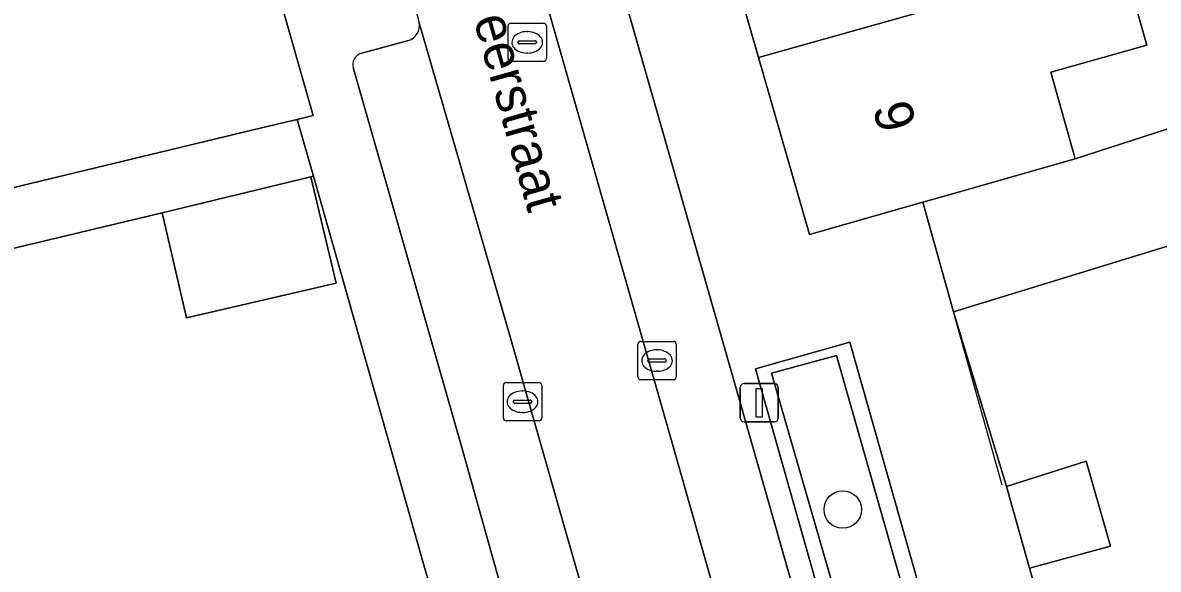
# Model space of a CAD drawing. Extents: x 159716 to 160783, y 383290 to 384031.
# Drawn here: x 160234.64 to 160264.28, y 383600.11 to 383614.38 of the extents above; entities that cross this region are included whole.
import ezdxf

# ---------------------------------------------------------------- set-up
doc = ezdxf.new("R2010")
doc.units = 0
for name, color, linetype in [('IMGEO_Boom', 7, 'Continuous'), ('IMGEO_Erf', 7, 'Continuous'), ('IMGEO_Groenvoorziening', 7, 'Continuous'), ('IMGEO_Kolk', 7, 'Continuous'), ('IMGEO_Lichtmast', 7, 'Continuous'), ('IMGEO_Muur', 7, 'Continuous'), ('IMGEO_Openbare_ruimte_label', 7, 'Continuous'), ('IMGEO_Pand', 7, 'Continuous'), ('IMGEO_Pand_nummerreeks', 7, 'Continuous'), ('IMGEO_Parkeervlak_open', 7, 'Continuous'), ('IMGEO_Rijbaan_lokaal_open', 7, 'Continuous'), ('IMGEO_Rioolput', 7, 'Continuous'), ('IMGEO_Voetpad_open', 7, 'Continuous')]:
    doc.layers.add(name, color=color, linetype=linetype)

msp = doc.modelspace()

# ---------------------------------------------------------------- linework, layer by layer
at = {"layer": 'IMGEO_Boom'}
msp.add_circle((160256.047, 383601.671), 0.489, dxfattribs=at)
at = {"layer": 'IMGEO_Erf'}
for points in [[(160244.866, 383601.082), (160242.228, 383610.369), (160242.159, 383610.352), (160242.823, 383607.579), (160238.914, 383606.677), (160238.281, 383609.417), (160232.835, 383608.117), (160233.645, 383605.258), (160229.773, 383604.335), (160228.842, 383604.113), (160225.986, 383603.432), (160225.188, 383606.295), (160223.202, 383605.83), (160221.809, 383605.504), (160222.569, 383602.602), (160218.641, 383601.657), (160214.916, 383600.762), (160214.179, 383603.669), (160210.697, 383602.852), (160211.443, 383599.884), (160207.498, 383598.933), (160206.832, 383601.915), (160202.466, 383600.856), (160196.924, 383643.324)], [(160263.323, 383616.134), (160263.983, 383613.789), (160261.483, 383613.085), (160262.112, 383610.827), (160266.661, 383612.293), (160266.802, 383611.866), (160267.014, 383611.937), (160268.254, 383612.347), (160279.389, 383616.03)], [(160265.403, 383608.814), (160258.939, 383606.835), (160260.319, 383602.27), (160262.4, 383602.938), (160263.038, 383600.712), (160260.921, 383600.141), (160261.887, 383596.76), (160264.491, 383597.546)], [(160249.638, 383584.324), (160246.837, 383594.126), (160244.866, 383601.082)]]:
    msp.add_lwpolyline(points, dxfattribs=at)
at = {"layer": 'IMGEO_Groenvoorziening'}
for points in [[(160238.442, 383625.195), (160234.9, 383618.123), (160229.71, 383614.17), (160227.518, 383613.686), (160228.826, 383608.739), (160230.749, 383609.201), (160240.868, 383611.63), (160241.805, 383611.855), (160242.222, 383611.955)], [(160256.235, 383606.044), (160253.768, 383605.344), (160255.348, 383599.781), (160258.846, 383587.657), (160261.249, 383588.337)], [(160255.882, 383605.694), (160254.184, 383605.233), (160259.162, 383588.008), (160260.779, 383588.493)], [(160254.184, 383605.233), (160255.882, 383605.694), (160260.779, 383588.493), (160259.162, 383588.008)]]:
    msp.add_lwpolyline(points, close=True, dxfattribs=at)
at = {"layer": 'IMGEO_Kolk'}
for p, q in [((160250.697, 383605.133), (160250.697, 383605.985)), ((160250.772, 383606.059), (160251.624, 383606.059)), ((160251.698, 383605.985), (160251.698, 383605.133)), ((160251.185, 383605.839), (160251.21, 383605.839)), ((160250.956, 383605.553), (160250.956, 383605.565)), ((160251.394, 383605.516), (160250.996, 383605.516)), ((160250.999, 383605.602), (160251.397, 383605.602)), ((160251.44, 383605.565), (160251.44, 383605.553)), ((160251.624, 383605.059), (160250.772, 383605.059)), ((160251.208, 383605.279), (160251.183, 383605.279)), ((160247.185, 383604.06), (160247.185, 383604.912)), ((160247.26, 383604.986), (160248.112, 383604.986)), ((160247.673, 383604.766), (160247.698, 383604.766)), ((160248.186, 383604.912), (160248.186, 383604.06)), ((160247.444, 383604.48), (160247.444, 383604.492)), ((160247.882, 383604.443), (160247.484, 383604.443)), ((160247.487, 383604.529), (160247.885, 383604.529)), ((160247.928, 383604.492), (160247.928, 383604.48)), ((160247.696, 383604.206), (160247.671, 383604.206)), ((160248.112, 383603.986), (160247.26, 383603.986))]:
    msp.add_line(p, q, dxfattribs=at)
for points in [[(160250.697, 383605.133), (160250.697, 383605.985)], [(160250.772, 383606.059), (160251.624, 383606.059)], [(160251.698, 383605.985), (160251.698, 383605.133)], [(160251.624, 383605.059), (160250.772, 383605.059)], [(160247.185, 383604.06), (160247.185, 383604.912)], [(160247.26, 383604.986), (160248.112, 383604.986)], [(160248.186, 383604.912), (160248.186, 383604.06)], [(160248.112, 383603.986), (160247.26, 383603.986)]]:
    msp.add_lwpolyline(points, dxfattribs=at)
for centre, radius, start, end in [((160250.774, 383605.983), 0.0765, 91.552, 178.448), ((160250.774, 383605.983), 0.0765, 91.552, 178.448), ((160251.622, 383605.983), 0.0765, 1.552, 88.448), ((160251.622, 383605.983), 0.0765, 1.552, 88.448), ((160250.996, 383605.562), 0.0403, 85.8775, 175.7526), ((160250.993, 383605.552), 0.0366, 178.938, 274.7102), ((160251.397, 383605.559), 0.043, 264.8664, 352.4533), ((160251.401, 383605.564), 0.0386, 1.7309, 96.639), ((160250.774, 383605.135), 0.0765, 181.552, 268.448), ((160250.774, 383605.135), 0.0765, 181.552, 268.448), ((160251.622, 383605.135), 0.0765, 271.552, 358.448), ((160251.622, 383605.135), 0.0765, 271.552, 358.448), ((160247.262, 383604.91), 0.0765, 91.552, 178.448), ((160247.262, 383604.91), 0.0765, 91.552, 178.448), ((160248.11, 383604.91), 0.0765, 1.552, 88.448), ((160248.11, 383604.91), 0.0765, 1.552, 88.448), ((160247.484, 383604.489), 0.0403, 85.8775, 175.7526), ((160247.481, 383604.479), 0.0366, 178.938, 274.7102), ((160247.885, 383604.486), 0.043, 264.8664, 352.4533), ((160247.889, 383604.491), 0.0386, 1.7309, 96.639), ((160247.262, 383604.062), 0.0765, 181.552, 268.448), ((160247.262, 383604.062), 0.0765, 181.552, 268.448), ((160248.11, 383604.062), 0.0765, 271.552, 358.448), ((160248.11, 383604.062), 0.0765, 271.552, 358.448)]:
    msp.add_arc(centre, radius, start, end, dxfattribs=at)
for centre, major_axis, ratio, start_param, end_param in [((160251.184, 383605.559), (-0.387, 0.002), 0.722429, 4.712389, 7.853982), ((160251.209, 383605.559), (-0.39, 0.002), 0.717154, 1.570796, 4.712389), ((160247.672, 383604.486), (-0.387, 0.002), 0.722429, 4.712389, 7.853982), ((160247.697, 383604.486), (-0.39, 0.002), 0.717154, 1.570796, 4.712389)]:
    msp.add_ellipse(centre, major_axis=major_axis, ratio=ratio, start_param=start_param, end_param=end_param, dxfattribs=at)
at = {"layer": 'IMGEO_Lichtmast'}
for p, q in [((160253.37, 383604.059), (160253.37, 383604.859)), ((160253.37, 383604.859), (160253.37, 383604.059)), ((160253.47, 383604.959), (160254.26, 383604.959)), ((160254.26, 383604.959), (160253.47, 383604.959)), ((160254.36, 383604.859), (160254.36, 383604.059)), ((160254.36, 383604.059), (160254.36, 383604.859)), ((160254.26, 383603.959), (160253.47, 383603.959)), ((160253.47, 383603.959), (160254.26, 383603.959))]:
    msp.add_line(p, q, dxfattribs=at)
msp.add_lwpolyline([(160253.79, 383604.834), (160253.94, 383604.834), (160253.94, 383604.084), (160253.79, 383604.084), (160253.79, 383604.834)], dxfattribs=at)
for centre, start, end in [((160253.47, 383604.859), 90, 180), ((160253.47, 383604.859), 90, 180), ((160254.26, 383604.859), 0, 90), ((160254.26, 383604.859), 360, 90), ((160253.47, 383604.059), 180, 270), ((160253.47, 383604.059), 180, 270), ((160254.26, 383604.059), 270, 0), ((160254.26, 383604.059), 270, 0)]:
    msp.add_arc(centre, 0.1, start, end, dxfattribs=at)
at = {"layer": 'IMGEO_Muur'}
msp.add_lwpolyline([(160260.212, 383602.31), (160258.939, 383606.835)], dxfattribs=at)
at = {"layer": 'IMGEO_Pand'}
for points in [[(160262.675, 383618.433), (160260.101, 383617.707), (160259.552, 383619.655), (160259.532, 383619.724), (160259.257, 383619.647), (160252.612, 383617.776), (160253.849, 383613.466), (160263.181, 383616.094), (160263.323, 383616.134)], [(160261.483, 383613.085), (160263.983, 383613.789), (160263.323, 383616.134), (160263.181, 383616.094), (160253.849, 383613.466), (160255.175, 383608.85), (160258.134, 383609.693), (160258.853, 383609.898), (160262.112, 383610.827)], [(160242.159, 383610.352), (160238.281, 383609.417), (160238.914, 383606.677), (160242.823, 383607.579)], [(160262.4, 383602.938), (160260.319, 383602.27), (160260.921, 383600.141), (160263.038, 383600.712)]]:
    msp.add_lwpolyline(points, close=True, dxfattribs=at)
at = {"layer": 'IMGEO_Parkeervlak_open'}
for points in [[(160243.885, 383630.351), (160244.978, 383626.728), (160245.86, 383623.489), (160251.53, 383603.625), (160256.367, 383586.618)], [(160245.99, 383630.302), (160247.936, 383623.46), (160252.983, 383605.807), (160256.641, 383592.996), (160258.124, 383587.802), (160258.846, 383587.657), (160255.348, 383599.781), (160253.768, 383605.344), (160256.235, 383606.044), (160261.249, 383588.337), (160264.072, 383589.089), (160262.173, 383595.776), (160261.887, 383596.76), (160260.921, 383600.141), (160260.319, 383602.27), (160258.939, 383606.835), (160258.134, 383609.693), (160255.175, 383608.85), (160253.849, 383613.466), (160252.612, 383617.776), (160251.374, 383622.085), (160250.137, 383626.395)], [(160258.124, 383587.802), (160256.641, 383592.996), (160252.983, 383605.807), (160247.936, 383623.46)], [(160247.348, 383606.238), (160244.986, 383614.377)], [(160244.708, 383613.913), (160243.459, 383613.571)], [(160243.265, 383613.205), (160246.087, 383603.351), (160246.93, 383600.34), (160247.915, 383596.865)], [(160250.043, 383596.816), (160248.793, 383601.177), (160247.348, 383606.238)]]:
    msp.add_lwpolyline(points, dxfattribs=at)
for centre, radius, start, end in [((160244.585, 383614.302), 0.408, 287.4971, 10.6481), ((160243.552, 383613.287), 0.298, 108.0898, 196.0581)]:
    msp.add_arc(centre, radius, start, end, dxfattribs=at)
at = {"layer": 'IMGEO_Rijbaan_lokaal_open'}
for points in [[(160233.141, 383645.332), (160236.476, 383632.08), (160237.374, 383628.936), (160238.442, 383625.195), (160242.222, 383611.955), (160241.805, 383611.855), (160242.228, 383610.369), (160244.866, 383601.082), (160246.837, 383594.126), (160249.638, 383584.324), (160251.077, 383585.455), (160249.911, 383589.473), (160250.104, 383589.769)], [(160243.459, 383613.571), (160244.708, 383613.913)], [(160247.915, 383596.865), (160246.93, 383600.34), (160246.087, 383603.351), (160243.265, 383613.205)]]:
    msp.add_lwpolyline(points, dxfattribs=at)
msp.add_lwpolyline([(160251.53, 383603.625), (160245.86, 383623.489), (160242.673, 383622.561), (160244.345, 383616.783), (160244.986, 383614.377), (160247.348, 383606.238), (160248.793, 383601.177), (160250.043, 383596.816), (160250.062, 383596.77), (160250.441, 383595.464), (160252.066, 383589.825), (160252.965, 383586.705), (160253.156, 383586.032), (160253.322, 383585.494), (160256.367, 383586.618)], close=True, dxfattribs=at)
for centre, radius, start, end in [((160244.585, 383614.302), 0.408, 287.4971, 10.6481), ((160243.552, 383613.287), 0.298, 108.0898, 196.0581)]:
    msp.add_arc(centre, radius, start, end, dxfattribs=at)
at = {"layer": 'IMGEO_Rioolput'}
for p, q in [((160247.308, 383613.439), (160247.308, 383614.291)), ((160247.383, 383614.365), (160248.235, 383614.365)), ((160248.309, 383614.291), (160248.309, 383613.439)), ((160247.796, 383614.145), (160247.821, 383614.145)), ((160247.567, 383613.859), (160247.567, 383613.871)), ((160248.005, 383613.822), (160247.607, 383613.822)), ((160247.61, 383613.908), (160248.008, 383613.908)), ((160248.051, 383613.871), (160248.051, 383613.859)), ((160248.235, 383613.365), (160247.383, 383613.365)), ((160247.819, 383613.585), (160247.794, 383613.585))]:
    msp.add_line(p, q, dxfattribs=at)
for points in [[(160247.308, 383613.439), (160247.308, 383614.291)], [(160247.383, 383614.365), (160248.235, 383614.365)], [(160248.309, 383614.291), (160248.309, 383613.439)], [(160248.235, 383613.365), (160247.383, 383613.365)]]:
    msp.add_lwpolyline(points, dxfattribs=at)
for centre, radius, start, end in [((160247.385, 383614.289), 0.0765, 91.552, 178.448), ((160247.385, 383614.289), 0.0765, 91.552, 178.448), ((160248.233, 383614.289), 0.0765, 1.552, 88.448), ((160248.233, 383614.289), 0.0765, 1.552, 88.448), ((160247.607, 383613.868), 0.0403, 85.8775, 175.7526), ((160247.604, 383613.858), 0.0366, 178.938, 274.7102), ((160248.008, 383613.865), 0.043, 264.8664, 352.4533), ((160248.012, 383613.87), 0.0386, 1.7309, 96.639), ((160247.385, 383613.441), 0.0765, 181.552, 268.448), ((160247.385, 383613.441), 0.0765, 181.552, 268.448), ((160248.233, 383613.441), 0.0765, 271.552, 358.448), ((160248.233, 383613.441), 0.0765, 271.552, 358.448)]:
    msp.add_arc(centre, radius, start, end, dxfattribs=at)
for centre, major_axis, ratio, start_param, end_param in [((160247.795, 383613.865), (-0.387, 0.002), 0.722429, 4.712389, 7.853982), ((160247.82, 383613.865), (-0.39, 0.002), 0.717154, 1.570796, 4.712389)]:
    msp.add_ellipse(centre, major_axis=major_axis, ratio=ratio, start_param=start_param, end_param=end_param, dxfattribs=at)
at = {"layer": 'IMGEO_Voetpad_open'}
for points in [[(160279.389, 383616.03), (160268.254, 383612.347), (160267.014, 383611.937), (160266.802, 383611.866), (160266.661, 383612.293), (160262.112, 383610.827), (160258.853, 383609.898), (160258.134, 383609.693), (160258.939, 383606.835), (160265.403, 383608.814), (160267.918, 383609.519), (160269.987, 383610.1), (160270.622, 383610.594), (160270.76, 383610.701), (160272.144, 383611.253), (160272.173, 383611.151), (160281.454, 383614.486)], [(160232.835, 383608.117), (160238.281, 383609.417), (160242.159, 383610.352), (160242.228, 383610.369), (160241.805, 383611.855), (160240.868, 383611.63), (160230.749, 383609.201)]]:
    msp.add_lwpolyline(points, dxfattribs=at)

# ---------------------------------------------------------------- texts
at = {"layer": 'IMGEO_Openbare_ruimte_label'}
msp.add_text('Keerweerstraat', height=1, rotation=285.8431, dxfattribs=at).set_placement((160245.365, 383618.113))
at = {"layer": 'IMGEO_Pand_nummerreeks'}
msp.add_text('9', height=1, rotation=285.7332, dxfattribs=at).set_placement((160256.818, 383612.16))

doc.saveas('drawing.dxf')
